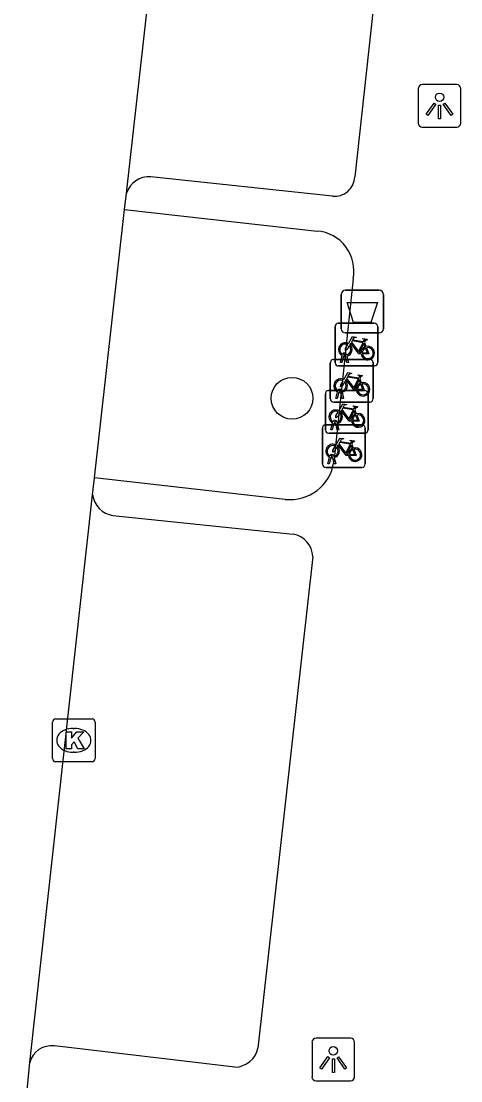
# Model space of a CAD drawing. Extents: x 162026 to 163499, y 387297 to 388169.
# Drawn here: x 162268.02 to 162278.31, y 387590.17 to 387614.96 of the extents above; entities that cross this region are included whole.
import ezdxf

# ---------------------------------------------------------------- set-up
doc = ezdxf.new("R2010")
doc.units = 0
for name, color, linetype in [('IMGEO_Afvalbak', 7, 'Continuous'), ('IMGEO_Boom', 7, 'Continuous'), ('IMGEO_Fietsenrek', 7, 'Continuous'), ('IMGEO_Kolk', 7, 'Continuous'), ('IMGEO_Lichtpunt', 7, 'Continuous'), ('IMGEO_Rijbaan_lokaal_gesloten', 7, 'Continuous'), ('IMGEO_Voetpad_open', 7, 'Continuous')]:
    doc.layers.add(name, color=color, linetype=linetype)

msp = doc.modelspace()

# ---------------------------------------------------------------- linework, layer by layer
at = {"layer": 'IMGEO_Afvalbak'}
for p, q in [((162275.51, 387607.765), (162275.51, 387608.565)), ((162275.51, 387608.565), (162275.51, 387607.765)), ((162275.61, 387608.665), (162276.4, 387608.665)), ((162276.4, 387608.665), (162275.61, 387608.665)), ((162276.5, 387608.565), (162276.5, 387607.765)), ((162276.5, 387607.765), (162276.5, 387608.565)), ((162276.4, 387607.665), (162275.61, 387607.665)), ((162275.61, 387607.665), (162276.4, 387607.665))]:
    msp.add_line(p, q, dxfattribs=at)
msp.add_lwpolyline([(162275.653, 387608.379), (162276.357, 387608.379), (162276.208, 387607.909), (162275.802, 387607.909), (162275.653, 387608.379)], dxfattribs=at)
for centre, start, end in [((162275.61, 387608.565), 90, 180), ((162275.61, 387608.565), 90, 180), ((162276.4, 387608.565), 0, 90), ((162276.4, 387608.565), 360, 90), ((162275.61, 387607.765), 180, 270), ((162275.61, 387607.765), 180, 270), ((162276.4, 387607.765), 270, 0), ((162276.4, 387607.765), 270, 0)]:
    msp.add_arc(centre, 0.1, start, end, dxfattribs=at)
at = {"layer": 'IMGEO_Boom'}
msp.add_circle((162274.359, 387606.137), 0.489, dxfattribs=at)
at = {"layer": 'IMGEO_Fietsenrek'}
for p, q in [((162275.366, 387606.968), (162275.366, 387607.809)), ((162275.366, 387607.809), (162275.366, 387606.968)), ((162275.441, 387607.893), (162276.282, 387607.893)), ((162276.282, 387607.893), (162275.441, 387607.893)), ((162276.366, 387607.818), (162276.366, 387606.977)), ((162276.366, 387606.977), (162276.366, 387607.818)), ((162276.053, 387607.442), (162276.089, 387607.347)), ((162275.331, 387607.047), (162276.172, 387607.047)), ((162276.172, 387607.047), (162275.331, 387607.047)), ((162275.493, 387606.977), (162275.532, 387607.137)), ((162275.562, 387607.125), (162275.527, 387606.977)), ((162275.604, 387607.149), (162275.603, 387607.153)), ((162275.645, 387606.977), (162275.611, 387607.119)), ((162275.635, 387607.16), (162275.636, 387607.153)), ((162275.643, 387607.123), (162275.678, 387606.977)), ((162275.256, 387606.122), (162275.256, 387606.963)), ((162275.256, 387606.963), (162275.256, 387606.122)), ((162276.291, 387606.893), (162275.45, 387606.893)), ((162275.45, 387606.893), (162276.291, 387606.893)), ((162275.527, 387606.977), (162275.493, 387606.977)), ((162275.678, 387606.977), (162275.645, 387606.977)), ((162276.256, 387606.972), (162276.256, 387606.131)), ((162276.256, 387606.131), (162276.256, 387606.972)), ((162275.943, 387606.596), (162275.979, 387606.501)), ((162275.216, 387606.319), (162276.057, 387606.319)), ((162276.057, 387606.319), (162275.216, 387606.319)), ((162275.383, 387606.131), (162275.422, 387606.291)), ((162275.452, 387606.279), (162275.417, 387606.131)), ((162275.494, 387606.303), (162275.493, 387606.307)), ((162275.535, 387606.131), (162275.501, 387606.273)), ((162275.525, 387606.314), (162275.526, 387606.307)), ((162275.533, 387606.277), (162275.568, 387606.131)), ((162275.141, 387605.394), (162275.141, 387606.235)), ((162275.141, 387606.235), (162275.141, 387605.394)), ((162276.181, 387606.047), (162275.34, 387606.047)), ((162275.34, 387606.047), (162276.181, 387606.047)), ((162275.417, 387606.131), (162275.383, 387606.131)), ((162275.568, 387606.131), (162275.535, 387606.131)), ((162276.141, 387606.244), (162276.141, 387605.403)), ((162276.141, 387605.403), (162276.141, 387606.244)), ((162275.828, 387605.868), (162275.864, 387605.773)), ((162275.145, 387605.518), (162275.986, 387605.518)), ((162275.986, 387605.518), (162275.145, 387605.518)), ((162275.268, 387605.403), (162275.307, 387605.563)), ((162275.337, 387605.551), (162275.302, 387605.403)), ((162275.379, 387605.575), (162275.378, 387605.579)), ((162275.42, 387605.403), (162275.386, 387605.545)), ((162275.41, 387605.586), (162275.411, 387605.579)), ((162275.418, 387605.549), (162275.453, 387605.403)), ((162275.07, 387604.593), (162275.07, 387605.434)), ((162275.07, 387605.434), (162275.07, 387604.593)), ((162276.066, 387605.319), (162275.225, 387605.319)), ((162275.225, 387605.319), (162276.066, 387605.319)), ((162275.302, 387605.403), (162275.268, 387605.403)), ((162275.453, 387605.403), (162275.42, 387605.403)), ((162276.07, 387605.443), (162276.07, 387604.602)), ((162276.07, 387604.602), (162276.07, 387605.443)), ((162275.757, 387605.067), (162275.793, 387604.972)), ((162275.308, 387604.774), (162275.307, 387604.778)), ((162275.339, 387604.785), (162275.34, 387604.778)), ((162275.197, 387604.602), (162275.236, 387604.762)), ((162275.231, 387604.602), (162275.197, 387604.602)), ((162275.266, 387604.75), (162275.231, 387604.602)), ((162275.349, 387604.602), (162275.315, 387604.744)), ((162275.347, 387604.748), (162275.382, 387604.602)), ((162275.382, 387604.602), (162275.349, 387604.602)), ((162275.995, 387604.518), (162275.154, 387604.518)), ((162275.154, 387604.518), (162275.995, 387604.518))]:
    msp.add_line(p, q, dxfattribs=at)
for points in [[(162275.679, 387607.419), (162275.774, 387607.583), (162275.86, 387607.569), (162275.862, 387607.56), (162275.806, 387607.549), (162275.779, 387607.504), (162276.035, 387607.463)], [(162276.035, 387607.463), (162276.06, 387607.512), (162276.054, 387607.516), (162276.031, 387607.52), (162276.019, 387607.527), (162276.018, 387607.53), (162276.02, 387607.535), (162276.115, 387607.52), (162276.117, 387607.51), (162276.107, 387607.497), (162276.095, 387607.491), (162276.081, 387607.497), (162276.053, 387607.442)], [(162275.7, 387607.367), (162275.648, 387607.277), (162275.608, 387607.252), (162275.609, 387607.299), (162275.664, 387607.393)], [(162275.975, 387607.175), (162275.925, 387607.175), (162275.734, 387607.426), (162275.715, 387607.394)], [(162276.022, 387607.438), (162275.765, 387607.479), (162275.748, 387607.45), (162275.915, 387607.23), (162276.022, 387607.438)], [(162276.07, 387607.34), (162276.04, 387607.417), (162275.931, 387607.199), (162275.974, 387607.199)], [(162276.004, 387607.199), (162276.124, 387607.198), (162276.08, 387607.312)], [(162276.1, 387607.319), (162276.155, 387607.174), (162276.005, 387607.174)], [(162275.59, 387606.521), (162275.538, 387606.431), (162275.498, 387606.406), (162275.499, 387606.453), (162275.554, 387606.547)], [(162275.569, 387606.573), (162275.664, 387606.737), (162275.75, 387606.723), (162275.752, 387606.714), (162275.696, 387606.703), (162275.669, 387606.658), (162275.925, 387606.617)], [(162275.865, 387606.329), (162275.815, 387606.329), (162275.624, 387606.58), (162275.605, 387606.548)], [(162275.912, 387606.592), (162275.655, 387606.633), (162275.638, 387606.604), (162275.805, 387606.384), (162275.912, 387606.592)], [(162275.96, 387606.494), (162275.93, 387606.571), (162275.821, 387606.353), (162275.864, 387606.353)], [(162275.925, 387606.617), (162275.95, 387606.666), (162275.944, 387606.67), (162275.921, 387606.674), (162275.909, 387606.681), (162275.908, 387606.684), (162275.91, 387606.689), (162276.005, 387606.674), (162276.007, 387606.664), (162275.997, 387606.651), (162275.985, 387606.645), (162275.971, 387606.651), (162275.943, 387606.596)], [(162275.894, 387606.353), (162276.014, 387606.352), (162275.97, 387606.466)], [(162275.99, 387606.473), (162276.045, 387606.328), (162275.895, 387606.328)], [(162275.475, 387605.793), (162275.423, 387605.703), (162275.383, 387605.678), (162275.384, 387605.725), (162275.439, 387605.819)], [(162275.454, 387605.845), (162275.549, 387606.009), (162275.635, 387605.995), (162275.637, 387605.986), (162275.581, 387605.975), (162275.554, 387605.93), (162275.81, 387605.889)], [(162275.75, 387605.601), (162275.7, 387605.601), (162275.509, 387605.852), (162275.49, 387605.82)], [(162275.797, 387605.864), (162275.54, 387605.905), (162275.523, 387605.876), (162275.69, 387605.656), (162275.797, 387605.864)], [(162275.845, 387605.766), (162275.815, 387605.843), (162275.706, 387605.625), (162275.749, 387605.625)], [(162275.81, 387605.889), (162275.835, 387605.938), (162275.829, 387605.942), (162275.806, 387605.946), (162275.794, 387605.953), (162275.793, 387605.956), (162275.795, 387605.961), (162275.89, 387605.946), (162275.892, 387605.936), (162275.882, 387605.923), (162275.87, 387605.917), (162275.856, 387605.923), (162275.828, 387605.868)], [(162275.779, 387605.625), (162275.899, 387605.624), (162275.855, 387605.738)], [(162275.875, 387605.745), (162275.93, 387605.6), (162275.78, 387605.6)], [(162275.383, 387605.044), (162275.478, 387605.208), (162275.564, 387605.194), (162275.566, 387605.185), (162275.51, 387605.174), (162275.483, 387605.129), (162275.739, 387605.088)], [(162275.679, 387604.8), (162275.629, 387604.8), (162275.438, 387605.051), (162275.419, 387605.019)], [(162275.726, 387605.063), (162275.469, 387605.104), (162275.452, 387605.075), (162275.619, 387604.855), (162275.726, 387605.063)], [(162275.774, 387604.965), (162275.744, 387605.042), (162275.635, 387604.824), (162275.678, 387604.824)], [(162275.739, 387605.088), (162275.764, 387605.137), (162275.758, 387605.141), (162275.735, 387605.145), (162275.723, 387605.152), (162275.722, 387605.155), (162275.724, 387605.16), (162275.819, 387605.145), (162275.821, 387605.135), (162275.811, 387605.122), (162275.799, 387605.116), (162275.785, 387605.122), (162275.757, 387605.067)], [(162275.404, 387604.992), (162275.352, 387604.902), (162275.312, 387604.877), (162275.313, 387604.924), (162275.368, 387605.018)], [(162275.708, 387604.824), (162275.828, 387604.823), (162275.784, 387604.937)], [(162275.804, 387604.944), (162275.859, 387604.799), (162275.709, 387604.799)]]:
    msp.add_lwpolyline(points, dxfattribs=at)
for centre, radius, start, end in [((162275.444, 387607.815), 0.0779, 92.4484, 184.2845), ((162275.444, 387607.815), 0.0779, 92.4484, 184.2845), ((162276.288, 387607.815), 0.0779, 2.4484, 94.2845), ((162276.288, 387607.815), 0.0779, 2.4484, 94.2845), ((162275.606, 387607.278), 0.159, 62.6766, 242.1369), ((162275.606, 387607.278), 0.129, 63.3192, 238.903), ((162275.606, 387607.278), 0.129, 283.6043, 43.4302), ((162275.606, 387607.278), 0.159, 283.5766, 46.6042), ((162276.133, 387607.194), 0.159, 113.3408, 178.3217), ((162276.133, 387607.194), 0.159, 187.0065, 105.7708), ((162276.133, 387607.194), 0.129, 113.923, 177.9556), ((162276.133, 387607.194), 0.129, 188.6715, 104.5883), ((162275.334, 387606.969), 0.0779, 92.4484, 184.2845), ((162275.334, 387606.969), 0.0779, 92.4484, 184.2845), ((162275.586, 387607.149), 0.0499, 12.8025, 158.6934), ((162275.606, 387607.278), 0.159, 253.9967, 271.7867), ((162275.586, 387607.149), 0.0174, 12.8025, 163.4502), ((162275.606, 387607.278), 0.129, 253.415, 269.0204), ((162276.178, 387606.969), 0.0779, 2.4484, 94.2845), ((162276.178, 387606.969), 0.0779, 2.4484, 94.2845), ((162275.444, 387606.971), 0.0779, 182.4484, 274.2845), ((162275.444, 387606.971), 0.0779, 182.4484, 274.2845), ((162276.288, 387606.971), 0.0779, 272.4484, 4.2845), ((162276.288, 387606.971), 0.0779, 272.4484, 4.2845), ((162275.496, 387606.432), 0.159, 62.6766, 242.1369), ((162275.496, 387606.432), 0.129, 63.3192, 238.903), ((162275.496, 387606.432), 0.129, 283.6043, 43.4302), ((162275.496, 387606.432), 0.159, 283.5766, 46.6042), ((162275.219, 387606.241), 0.0779, 92.4484, 184.2845), ((162275.219, 387606.241), 0.0779, 92.4484, 184.2845), ((162275.476, 387606.303), 0.0499, 12.8025, 158.6934), ((162275.496, 387606.432), 0.159, 253.9967, 271.7867), ((162275.476, 387606.303), 0.0174, 12.8025, 163.4502), ((162275.496, 387606.432), 0.129, 253.415, 269.0204), ((162276.023, 387606.348), 0.159, 113.3408, 178.3217), ((162276.023, 387606.348), 0.159, 187.0065, 105.7708), ((162276.023, 387606.348), 0.129, 113.923, 177.9556), ((162276.023, 387606.348), 0.129, 188.6715, 104.5883), ((162276.063, 387606.241), 0.0779, 2.4484, 94.2845), ((162276.063, 387606.241), 0.0779, 2.4484, 94.2845), ((162275.334, 387606.125), 0.0779, 182.4484, 274.2845), ((162275.334, 387606.125), 0.0779, 182.4484, 274.2845), ((162276.178, 387606.125), 0.0779, 272.4484, 4.2845), ((162276.178, 387606.125), 0.0779, 272.4484, 4.2845), ((162275.381, 387605.704), 0.159, 62.6766, 242.1369), ((162275.381, 387605.704), 0.129, 63.3192, 238.903), ((162275.381, 387605.704), 0.129, 283.6043, 43.4302), ((162275.381, 387605.704), 0.159, 283.5766, 46.6042), ((162275.908, 387605.62), 0.159, 113.3408, 178.3217), ((162275.908, 387605.62), 0.159, 187.0065, 105.7708), ((162275.148, 387605.44), 0.0779, 92.4484, 184.2845), ((162275.148, 387605.44), 0.0779, 92.4484, 184.2845), ((162275.361, 387605.575), 0.0499, 12.8025, 158.6934), ((162275.381, 387605.704), 0.159, 253.9967, 271.7867), ((162275.361, 387605.575), 0.0174, 12.8025, 163.4502), ((162275.381, 387605.704), 0.129, 253.415, 269.0204), ((162275.908, 387605.62), 0.129, 113.923, 177.9556), ((162275.908, 387605.62), 0.129, 188.6715, 104.5883), ((162275.992, 387605.44), 0.0779, 2.4484, 94.2845), ((162275.992, 387605.44), 0.0779, 2.4484, 94.2845), ((162275.219, 387605.397), 0.0779, 182.4484, 274.2845), ((162275.219, 387605.397), 0.0779, 182.4484, 274.2845), ((162276.063, 387605.397), 0.0779, 272.4484, 4.2845), ((162276.063, 387605.397), 0.0779, 272.4484, 4.2845), ((162275.31, 387604.903), 0.159, 62.6766, 242.1369), ((162275.31, 387604.903), 0.129, 63.3192, 238.903), ((162275.29, 387604.774), 0.0499, 12.8025, 158.6934), ((162275.29, 387604.774), 0.0174, 12.8025, 163.4502), ((162275.31, 387604.903), 0.129, 253.415, 269.0204), ((162275.31, 387604.903), 0.129, 283.6043, 43.4302), ((162275.31, 387604.903), 0.159, 283.5766, 46.6042), ((162275.837, 387604.819), 0.159, 113.3408, 178.3217), ((162275.837, 387604.819), 0.159, 187.0065, 105.7708), ((162275.837, 387604.819), 0.129, 113.923, 177.9556), ((162275.837, 387604.819), 0.129, 188.6715, 104.5883), ((162275.148, 387604.596), 0.0779, 182.4484, 274.2845), ((162275.148, 387604.596), 0.0779, 182.4484, 274.2845), ((162275.31, 387604.903), 0.159, 253.9967, 271.7867), ((162275.992, 387604.596), 0.0779, 272.4484, 4.2845), ((162275.992, 387604.596), 0.0779, 272.4484, 4.2845)]:
    msp.add_arc(centre, radius, start, end, dxfattribs=at)
at = {"layer": 'IMGEO_Kolk'}
for p, q in [((162268.825, 387598.635), (162269.677, 387598.635)), ((162268.75, 387597.709), (162268.75, 387598.561)), ((162269.238, 387598.415), (162269.263, 387598.415)), ((162269.751, 387598.561), (162269.751, 387597.709)), ((162269.261, 387597.855), (162269.236, 387597.855)), ((162269.677, 387597.635), (162268.825, 387597.635))]:
    msp.add_line(p, q, dxfattribs=at)
for points in [[(162268.825, 387598.635), (162269.677, 387598.635)], [(162268.75, 387597.709), (162268.75, 387598.561)], [(162269.071, 387598.335), (162269.194, 387598.335), (162269.194, 387598.184), (162269.324, 387598.335), (162269.488, 387598.335), (162269.342, 387598.184), (162269.495, 387597.935), (162269.343, 387597.935), (162269.258, 387598.099), (162269.194, 387598.032), (162269.194, 387597.935), (162269.071, 387597.935), (162269.071, 387598.335)], [(162269.751, 387598.561), (162269.751, 387597.709)], [(162269.677, 387597.635), (162268.825, 387597.635)]]:
    msp.add_lwpolyline(points, dxfattribs=at)
for centre, start, end in [((162268.827, 387598.559), 91.552, 178.448), ((162268.827, 387598.559), 91.552, 178.448), ((162269.675, 387598.559), 1.552, 88.448), ((162269.675, 387598.559), 1.552, 88.448), ((162268.827, 387597.711), 181.552, 268.448), ((162268.827, 387597.711), 181.552, 268.448), ((162269.675, 387597.711), 271.552, 358.448), ((162269.675, 387597.711), 271.552, 358.448)]:
    msp.add_arc(centre, 0.0765, start, end, dxfattribs=at)
for centre, major_axis, ratio, start_param, end_param in [((162269.237, 387598.135), (-0.387, 0.002), 0.722429, 4.712389, 7.853982), ((162269.262, 387598.135), (-0.39, 0.002), 0.717154, 1.570796, 4.712389)]:
    msp.add_ellipse(centre, major_axis=major_axis, ratio=ratio, start_param=start_param, end_param=end_param, dxfattribs=at)
at = {"layer": 'IMGEO_Lichtpunt'}
for p, q in [((162278.217, 387613.476), (162277.409, 387613.476)), ((162278.217, 387613.476), (162277.409, 387613.476)), ((162277.315, 387613.381), (162277.315, 387612.574)), ((162277.315, 387613.381), (162277.315, 387612.574)), ((162278.311, 387612.574), (162278.311, 387613.381)), ((162278.311, 387612.574), (162278.311, 387613.381)), ((162277.409, 387612.48), (162278.217, 387612.48)), ((162277.409, 387612.48), (162278.217, 387612.48)), ((162275.729, 387591.167), (162274.921, 387591.167)), ((162275.729, 387591.167), (162274.921, 387591.167)), ((162274.827, 387591.072), (162274.827, 387590.265)), ((162274.827, 387591.072), (162274.827, 387590.265)), ((162275.823, 387590.265), (162275.823, 387591.072)), ((162275.823, 387590.265), (162275.823, 387591.072)), ((162274.921, 387590.171), (162275.729, 387590.171)), ((162274.921, 387590.171), (162275.729, 387590.171))]:
    msp.add_line(p, q, dxfattribs=at)
for points in [[(162277.689, 387613.045), (162277.728, 387613.017), (162277.54, 387612.755), (162277.502, 387612.782), (162277.689, 387613.045)], [(162277.791, 387612.997), (162277.838, 387612.997), (162277.838, 387612.675), (162277.791, 387612.675), (162277.791, 387612.997)], [(162277.901, 387613.017), (162277.939, 387613.044), (162278.126, 387612.782), (162278.087, 387612.754), (162277.901, 387613.017)], [(162275.201, 387590.736), (162275.24, 387590.708), (162275.052, 387590.446), (162275.014, 387590.473), (162275.201, 387590.736)], [(162275.303, 387590.688), (162275.35, 387590.688), (162275.35, 387590.366), (162275.303, 387590.366), (162275.303, 387590.688)], [(162275.413, 387590.708), (162275.451, 387590.735), (162275.638, 387590.473), (162275.599, 387590.445), (162275.413, 387590.708)]]:
    msp.add_lwpolyline(points, dxfattribs=at)
for centre in [(162277.814, 387613.179), (162275.326, 387590.87)]:
    msp.add_circle(centre, 0.0994, dxfattribs=at)
for centre, start, end in [((162277.409, 387613.381), 90, 180), ((162277.409, 387613.381), 90, 180), ((162278.217, 387613.381), 0, 90), ((162278.217, 387613.381), 0, 90), ((162277.409, 387612.574), 180, 270), ((162277.409, 387612.574), 180, 270), ((162278.217, 387612.574), 270, 0), ((162278.217, 387612.574), 270, 360), ((162274.921, 387591.072), 90, 180), ((162274.921, 387591.072), 90, 180), ((162275.729, 387591.072), 0, 90), ((162275.729, 387591.072), 0, 90), ((162274.921, 387590.265), 180, 270), ((162274.921, 387590.265), 180, 270), ((162275.729, 387590.265), 270, 0), ((162275.729, 387590.265), 270, 360)]:
    msp.add_arc(centre, 0.0946, start, end, dxfattribs=at)
at = {"layer": 'IMGEO_Rijbaan_lokaal_gesloten'}
for points in [[(162270.483, 387610.938), (162271.83, 387622.883)], [(162270.44, 387610.557), (162270.483, 387610.938)], [(162269.735, 387604.276), (162270.44, 387610.557)], [(162269.691, 387603.88), (162269.735, 387604.276)], [(162268.219, 387590.6), (162269.691, 387603.88)], [(162268.018, 387588.53), (162268.022, 387588.565), (162268.219, 387590.6)]]:
    msp.add_lwpolyline(points, dxfattribs=at)
at = {"layer": 'IMGEO_Voetpad_open'}
for points in [[(162276.912, 387621.235), (162275.827, 387611.318)], [(162275.306, 387610.867), (162271.052, 387611.321)], [(162270.44, 387610.557), (162274.946, 387610.049)], [(162275.791, 387608.931), (162275.339, 387604.647)], [(162274.201, 387603.771), (162269.735, 387604.276)], [(162270.165, 387603.395), (162274.386, 387602.961)], [(162274.843, 387602.438), (162273.562, 387590.938)], [(162273.024, 387590.492), (162268.795, 387590.988)]]:
    msp.add_lwpolyline(points, dxfattribs=at)
for centre, radius, start, end in [((162271.03, 387610.74), 0.582, 87.8105, 160.0793), ((162275.36, 387611.331), 0.467, 263.4033, 358.3584), ((162274.874, 387609.116), 0.935, 348.5713, 85.5937), ((162274.307, 387604.811), 1.045, 264.1919, 350.9843), ((162270.248, 387603.95), 0.561, 187.1579, 261.5278), ((162274.294, 387602.419), 0.549, 1.9379, 80.3563), ((162268.729, 387590.464), 0.528, 82.8781, 165.0512), ((162273.02, 387591.044), 0.552, 270.3746, 348.9426)]:
    msp.add_arc(centre, radius, start, end, dxfattribs=at)

doc.saveas('drawing.dxf')
